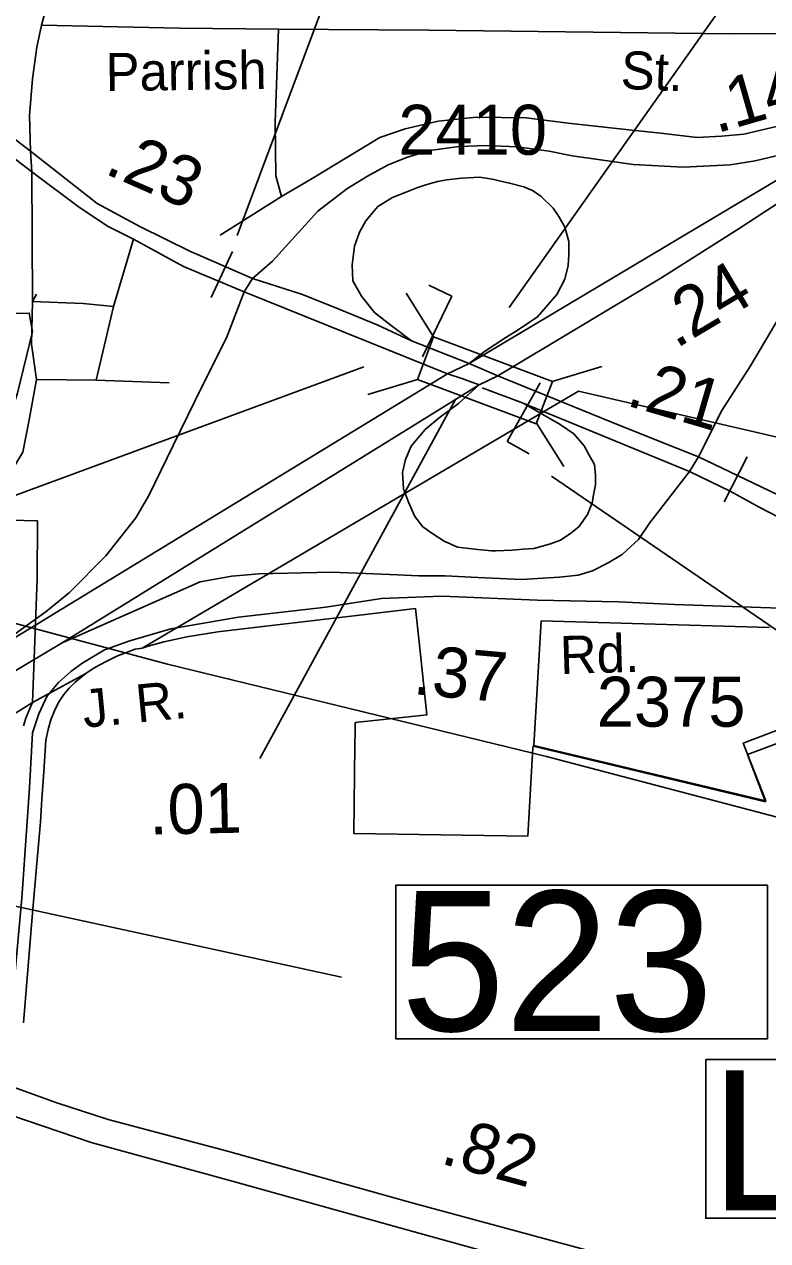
# Model space of a CAD drawing. Extents: x 2082433 to 2279600, y 546599 to 755198.
# Drawn here: x 2210258 to 2212116, y 642580 to 645622 of the extents above; entities that cross this region are included whole.
import ezdxf

# ---------------------------------------------------------------- set-up
doc = ezdxf.new("R2010")
doc.units = 0
for name, color, linetype in [('Exist Boundary Political City Limit New', 7, 'Continuous'), ('Exist Boundary Political City Limit New Hole', 7, 'Continuous'), ('Exist Boundary Political Fire Districts', 7, 'Continuous'), ('Exist Road Non-System Type 51', 7, 'Continuous'), ('Exist Road Primary Interstate Divided Center Attributed', 7, 'Continuous'), ('Exist Road Primary Interstate Mileage Hundredths English Label', 7, 'Continuous'), ('Exist Road Primary Interstate Ramp 1 Lane Attributed', 7, 'Continuous'), ('Exist Road Primary Interstate Service Attributed', 7, 'Continuous'), ('Exist Road Primary Interstate Structure Cantilever Sign Number Label', 7, 'Continuous'), ('Exist Road Primary US Divided Attributed', 7, 'Continuous'), ('Exist Road Primary US Mileage Hundredths English Label', 7, 'Continuous'), ('Exist Road Primary US Structure Cantilever Sign CELL', 7, 'Continuous'), ('Exist Road Primary US Structure Cantilever Sign Number Label', 7, 'Continuous'), ('Exist Road Primary US Structure Ovrhead Sign CELL', 7, 'Continuous'), ('Exist Road Primary US Structure Standard Bridge CELL', 7, 'Continuous'), ('Exist Road Primary US Structure Standard Bridge Number Label', 7, 'Continuous'), ('Exist Road Secondary Mileage Hundredths English Label', 7, 'Continuous'), ('Exist Road Secondary Structure Standard Bridge Number Label', 7, 'Continuous'), ('Exist Road Secondary Type 51 Attributed', 7, 'Continuous'), ('Exist Road Secondary Type 51 Label', 7, 'Continuous'), ('Exist Road Secondary Type 51 Number Label', 7, 'Continuous'), ('Exist Utilities Electrical Transmission Line', 7, 'Continuous'), ('Map Preparation Boundary City Limit Buffer Line', 7, 'Continuous')]:
    doc.layers.add(name, color=color, linetype=linetype)

msp = doc.modelspace()

# ---------------------------------------------------------------- linework, layer by layer
at = {"layer": 'Exist Boundary Political City Limit New'}
for points in [[(2210221.5, 644381.8), (2210291, 644379.8), (2210290.2, 644235), (2210278.5, 643925.6), (2210269, 643904.9), (2210261.8, 643886.6), (2210256.2, 643867.6)], [(2210324.2, 643882.6), (2210335, 643908.8), (2210345, 643928.3), (2210356.5, 643945.6), (2210369.8, 643961.5), (2210384.8, 643976.2), (2210411.8, 643998.6), (2210427.5, 644008.8), (2210443.8, 644018.4), (2210466.2, 644030.2), (2210489, 644041.2), (2210511, 644049.9), (2210535.5, 644058.8), (2210548, 644061.1), (2210552.2, 644061.9), (2210567.5, 644066.4), (2210606.5, 644077.6), (2210618.8, 644080.2), (2210664.5, 644090.1), (2210742, 644102.4), (2210791.2, 644108.1), (2210932.2, 644124.9), (2211088.8, 644143.6), (2211235.5, 644161.1), (2211245.2, 644077.8), (2211264, 643894.6), (2211218, 643889.7), (2211085.2, 643875.5), (2211085, 643852.8), (2211084.5, 643820.1), (2211081.5, 643598.4), (2211516.5, 643591.8), (2211523.5, 643709.9), (2211529.5, 643811.5), (2211529.8, 643816.1), (2212110.5, 643677.4), (2212066, 643795.5), (2212219.5, 643852.9)], [(2210255.8, 643124.2), (2210278.8, 643399.6), (2210297.5, 643618.2), (2210298.2, 643626.2), (2210302.2, 643684.2), (2210306.8, 643752.6), (2210312.2, 643831.5), (2210317.5, 643858), (2210324.2, 643882.6)]]:
    msp.add_lwpolyline(points, dxfattribs=at)
at = {"layer": 'Exist Boundary Political City Limit New Hole'}
msp.add_lwpolyline([(2209006.6, 646259.7), (2207638.8, 645350.3), (2207647.2, 644520.1), (2210178.5, 644515.9), (2210241, 644699.5), (2210278.5, 644853.8), (2210270.2, 644899.7), (2209023.3, 644870.5), (2209669.7, 645792.5), (2209006.6, 646259.7)], dxfattribs=at)
at = {"layer": 'Exist Boundary Political Fire Districts'}
for points in [[(2212477.9, 644511.2), (2211643, 644704.3), (2210552.3, 644061.9), (2210535.5, 644058.8), (2210511.1, 644049.9), (2210488.9, 644041.2), (2210466.2, 644030.2), (2210443.8, 644018.5), (2210427.4, 644008.8), (2210411.8, 643998.6), (2210278.6, 643925.6), (2210077.6, 643799.7)], [(2211550.1, 644130.1), (2211531.2, 643818.1), (2212111.3, 643679.5), (2212054.9, 643824), (2212204.2, 643880.6)], [(2212120.7, 644113.7), (2211550.1, 644130.1)]]:
    msp.add_lwpolyline(points, dxfattribs=at)
at = {"layer": 'Exist Road Non-System Type 51'}
for p, q in [((2210901.2, 645191.3), (2210747.5, 645094.3)), ((2210480.6, 644915.9), (2210530.8, 645084.7)), ((2210480.6, 644915.9), (2210437.7, 644732)), ((2210437.7, 644732), (2210288.1, 644733.6)), ((2210437.7, 644732), (2210620.5, 644725.5))]:
    msp.add_line(p, q, dxfattribs=at)
for points in [[(2210901.2, 645191.3), (2210886.6, 645243.1), (2210885, 645377.3), (2210893.1, 645610.2)], [(2211784.4, 645356.1), (2211617.7, 645374.9), (2211512.5, 645387.8), (2211388, 645389.4), (2211292.6, 645379.7), (2211210.1, 645360.3), (2211147, 645339.3), (2210977.2, 645236.6), (2210901.2, 645191.3)], [(2210288.1, 644947.1), (2210278.8, 644928.7), (2210405.4, 644924), (2210480.6, 644915.9)], [(2210458.4, 644057.8), (2210404.5, 644025.3), (2210373.9, 644003.1), (2210343.3, 643976.1), (2210314.5, 643940.9), (2210294.1, 643897.2), (2210278.8, 643849.9), (2210271.3, 643712.5), (2210251.8, 643436.7), (2210234.7, 643243.6), (2210219.8, 643177.7), (2210214.7, 643139), (2210173.1, 643068.8)]]:
    msp.add_lwpolyline(points, dxfattribs=at)
at = {"layer": 'Exist Road Primary Interstate Divided Center Attributed'}
for points in [[(2211848.7, 644986.8), (2212044.5, 645111.1), (2212540.1, 645434.4), (2212780.5, 645553.6)], [(2212465.1, 645436.6), (2212186.6, 645260.2), (2211369.8, 644773.7)], [(2211441.3, 644743), (2211848.7, 644986.8)], [(2211369.8, 644773.7), (2211315.5, 644747.7)], [(2211315.5, 644747.7), (2210151.1, 644037.4)], [(2211395.3, 644720.3), (2211441.3, 644743)], [(2210352.9, 644074.6), (2211168.9, 644580.4), (2211395.3, 644720.3)], [(2209416.1, 643524.3), (2209953.4, 643837.6), (2210352.9, 644074.6)]]:
    msp.add_lwpolyline(points, dxfattribs=at)
at = {"layer": 'Exist Road Primary Interstate Ramp 1 Lane Attributed'}
for p, q in [((2210828.7, 644986.3), (2210807.4, 644952.9)), ((2211920.7, 644503.5), (2211943, 644540.6))]:
    msp.add_line(p, q, dxfattribs=at)
for points in [[(2211943, 644540.6), (2212001.5, 644655.8), (2212072.9, 644768.1), (2212148.1, 644894.4), (2212230.7, 645037.4), (2212296.6, 645129.3), (2212366.2, 645219.3), (2212429.3, 645285.3), (2212518.9, 645357.7), (2212568.1, 645396.7), (2212606.2, 645429.2), (2212780.5, 645553.6)], [(2212465.1, 645436.6), (2212218.5, 645312.2), (2212085.1, 645280.7), (2212022.3, 645270.6), (2211904.6, 645264.9), (2211780.1, 645271), (2211692.8, 645283.5), (2211627.3, 645293.2), (2211569.8, 645304.5), (2211489.8, 645315.8), (2211412.2, 645318.7), (2211344.2, 645316.2), (2211271.5, 645306.1), (2211215.7, 645290), (2211167.9, 645270.5), (2211116.2, 645241.8), (2211064.4, 645210.3), (2210992.1, 645154.3), (2210878.8, 645029.9), (2210828.7, 644986.3)], [(2211226, 644830.3), (2211174.9, 644868.4), (2211133.6, 644900.9), (2211101.1, 644941.7), (2211078.8, 644980.7), (2211077.9, 645020.6), (2211083.5, 645067.1), (2211095.6, 645102.3), (2211111.3, 645130.2), (2211142, 645166.4), (2211178.2, 645188.7), (2211214.3, 645202.7), (2211239, 645212.8), (2211261.6, 645220.5), (2211291, 645228.8), (2211314.3, 645232.9), (2211350.6, 645237), (2211396.9, 645239.8)], [(2211396.9, 645239.8), (2211427.8, 645235.1), (2211471, 645224.9), (2211506.7, 645215.6), (2211528.5, 645206.3), (2211549, 645192.4), (2211579.6, 645161.8), (2211594.4, 645141.3), (2211609.3, 645114.4), (2211619.5, 645079.1), (2211619.5, 645045.7), (2211617.7, 645018.8), (2211609.3, 644984.4), (2211588.9, 644946.4), (2211541.1, 644890.1), (2211499.8, 644862.9), (2211482.9, 644852), (2211461.7, 644838.4), (2211408.6, 644803.6), (2211369.8, 644773.7)], [(2210807.4, 644952.9), (2210763.7, 644837.7), (2210702.9, 644717), (2210630.5, 644568.5), (2210569.3, 644443.1), (2210536.8, 644387.4), (2210461.6, 644292.7), (2210371.1, 644200.8), (2210312.6, 644153.5), (2210151.1, 644037.4)], [(2211437.6, 644304.8), (2211426.2, 644304.8), (2211391.8, 644308.5), (2211340.6, 644314.1), (2211307.2, 644328.9), (2211276.5, 644349.4), (2211254.3, 644365.2), (2211233.9, 644391.2), (2211218.1, 644426.4), (2211206, 644459.9), (2211203.2, 644500.7), (2211210.6, 644533.2), (2211225, 644566.6), (2211260.3, 644608.4), (2211294.6, 644638.1), (2211342.9, 644673.4), (2211395.3, 644720.3)], [(2211505.3, 644674.3), (2211597.2, 644621.4), (2211632, 644597.3), (2211657.1, 644567.6), (2211670.1, 644544.3), (2211683.1, 644521.1), (2211685.9, 644493.3), (2211685.9, 644470.1), (2211681.5, 644449.2), (2211677.4, 644424.9), (2211665.5, 644395.8), (2211644.1, 644365.2), (2211623.7, 644349.4), (2211598.6, 644331.7), (2211573.6, 644322.4), (2211531.3, 644311.3), (2211505.3, 644309.4), (2211477.4, 644306.6), (2211437.6, 644304.8)], [(2210352.9, 644074.6), (2210697.4, 644227.4), (2210776.6, 644241.9), (2210844.6, 644247.6), (2211024.9, 644251.6), (2211110.6, 644248.4), (2211190.9, 644245.3), (2211243.4, 644242.6), (2211309.7, 644242.6), (2211392, 644238.7), (2211500.5, 644233), (2211595.4, 644239.2), (2211642.7, 644244.5), (2211678, 644254.7), (2211717, 644275.1), (2211752.2, 644295.5), (2211793.1, 644333.6), (2211820.9, 644374.4), (2211920.7, 644503.5)]]:
    msp.add_lwpolyline(points, dxfattribs=at)
at = {"layer": 'Exist Road Primary Interstate Service Attributed'}
msp.add_lwpolyline([(2209246, 643659.9), (2209519.2, 643818.2), (2209726.9, 643942.7), (2209904, 644053.1), (2209998, 644145.1), (2210041.6, 644196.2), (2210093.6, 644267.7), (2210154.9, 644359.6), (2210202.2, 644464.5), (2210254.1, 644552), (2210270.3, 644632.9), (2210288.1, 644733.6), (2210276, 644822), (2210278.8, 644928.7), (2210276.9, 645252.8)], dxfattribs=at)
at = {"layer": 'Exist Road Primary Interstate Structure Cantilever Sign Number Label'}
msp.add_line((2211106.7, 644765.6), (2208901.5, 643952.3), dxfattribs=at)
msp.add_lwpolyline([(2211575.9, 644491.9), (2212741.1, 643694.2), (2212780.2, 643099.9)], dxfattribs=at)
at = {"layer": 'Exist Road Primary US Divided Attributed'}
for points in [[(2210273.2, 645304.8), (2209071.9, 646228)], [(2209035.3, 646205), (2210276.9, 645252.8)], [(2210828.7, 644986.3), (2210671.8, 645055), (2210546.5, 645116.3), (2210439.8, 645173.8), (2210273.2, 645304.8)], [(2210276.9, 645252.8), (2210396.2, 645163.6), (2210467.6, 645116.3), (2210530.8, 645084.7), (2210656.1, 645016), (2210807.4, 644952.9)], [(2211226, 644830.3), (2211140.4, 644870.3), (2211046.6, 644909.1), (2210953.6, 644946.3), (2210828.7, 644986.3)], [(2210807.4, 644952.9), (2211315.5, 644747.7)], [(2211369.8, 644773.7), (2211226, 644830.3)], [(2211441.3, 644743), (2211369.8, 644773.7)], [(2211315.5, 644747.7), (2211352, 644736.2), (2211395.3, 644720.3)], [(2211943, 644540.6), (2211838.1, 644581.5), (2211723.9, 644627.9), (2211441.3, 644743)], [(2211402.4, 644712.8), (2211505.3, 644674.3)], [(2211505.3, 644674.3), (2211920.7, 644503.5)], [(2212462.2, 644255.8), (2212233, 644390.2), (2212140.2, 644445.9), (2211943, 644540.6)], [(2211920.7, 644503.5), (2212022.6, 644454.7), (2212095, 644414.6), (2212196.3, 644361.4), (2212401.3, 644224.1)], [(2213261, 641861.1), (2213199.7, 641915), (2213131, 641969.7), (2213067, 642022.7), (2212923.3, 642119.5), (2212785.3, 642198.7), (2212672.9, 642252.3), (2212548.6, 642303.4), (2212441.3, 642340.9), (2212125.4, 642429.4), (2211689.4, 642549.5), (2211229.6, 642673.8), (2210765.5, 642803.2), (2210467.5, 642882.4), (2210338.9, 642924.2), (2210190.8, 642977.8), (2210083.5, 643031.4), (2209936.2, 643110.6), (2209846.8, 643161.7), (2209779.9, 643202.6), (2209571.3, 643366.9), (2209503.2, 643430), (2209416.1, 643524.3)], [(2209352.5, 643480.9), (2209393.3, 643425.7), (2209458.9, 643366.9), (2209544.1, 643292), (2209650.5, 643205.2), (2209777, 643120), (2209863, 643065.5), (2209975.4, 643002.5), (2210057.9, 642959.1), (2210224, 642893.5), (2210424.9, 642825.4), (2210765.5, 642731.7), (2211232.2, 642601.4), (2212125.4, 642354.5), (2212370.6, 642284.7), (2212567.3, 642223.4), (2212654.2, 642182.5), (2212741, 642145), (2212845.8, 642088.8), (2212923.3, 642036.9), (2212991.4, 641990.9), (2213075.3, 641929.6), (2213150.6, 641859.8), (2213259.1, 641762.7)]]:
    msp.add_lwpolyline(points, dxfattribs=at)
at = {"layer": 'Exist Road Primary US Mileage Hundredths English Label'}
msp.add_line((2211336.9, 644685.1), (2210846.4, 643785.9), dxfattribs=at)
at = {"layer": 'Exist Road Primary US Structure Cantilever Sign CELL'}
for p, q in [((2211326.6, 644941.8), (2211269.5, 644969.4)), ((2211326.6, 644941.8), (2211253.3, 644790)), ((2211464.6, 644578.5), (2211547.6, 644725.2)), ((2211464.6, 644578.5), (2211519.7, 644547.3))]:
    msp.add_line(p, q, dxfattribs=at)
at = {"layer": 'Exist Road Primary US Structure Cantilever Sign Number Label'}
msp.add_lwpolyline([(2211961.2, 643032.4), (2213208.1, 643032.4), (2213208.1, 642635.7), (2211961.2, 642635.7)], close=True, dxfattribs=at)
at = {"layer": 'Exist Road Primary US Structure Ovrhead Sign CELL'}
for p, q in [((2210725.3, 644938.5), (2210778.1, 645053.4)), ((2212007.3, 644427.4), (2212065.2, 644539.9))]:
    msp.add_line(p, q, dxfattribs=at)
at = {"layer": 'Exist Road Primary US Structure Standard Bridge CELL'}
for p, q in [((2211212.6, 644949.3), (2211280.8, 644840.1)), ((2211577.8, 644728.5), (2211701.6, 644766)), ((2211116.8, 644696.5), (2211240.6, 644734)), ((2211538.5, 644624.8), (2211606.7, 644515.6))]:
    msp.add_line(p, q, dxfattribs=at)
msp.add_lwpolyline([(2211280.8, 644840.1), (2211578, 644729), (2211537.8, 644622.9), (2211240.6, 644734)], close=True, dxfattribs=at)
at = {"layer": 'Exist Road Primary US Structure Standard Bridge Number Label'}
for p, q in [((2211470.3, 644914.1), (2212406.8, 646240.8)), ((2209675.2, 643538.1), (2211051.2, 643238.4))]:
    msp.add_line(p, q, dxfattribs=at)
msp.add_lwpolyline([(2211186.6, 643468.6), (2212115.5, 643468.6), (2212115.5, 643084.5), (2211186.6, 643084.5)], close=True, dxfattribs=at)
at = {"layer": 'Exist Road Secondary Structure Standard Bridge Number Label'}
msp.add_line((2210790, 645094), (2211462.5, 646890.6), dxfattribs=at)
at = {"layer": 'Exist Road Secondary Type 51 Attributed'}
msp.add_line((2210273.2, 645304.8), (2210276.9, 645252.8), dxfattribs=at)
for points in [[(2210914.6, 647420.7), (2210914.6, 647313.9), (2210913.2, 647184.9), (2210915, 647047.5), (2210906.2, 646707.6), (2210903.4, 646661.2), (2210891.4, 646620.4), (2210884.9, 646594.4), (2210868.6, 646551.7), (2210839.8, 646504.3), (2210801.8, 646444), (2210763.7, 646390.1), (2210634.3, 646195.1), (2210494.1, 645986.2), (2210351.6, 645764.3), (2210321.9, 645697.5), (2210300.6, 645619.5)], [(2210300.6, 645619.5), (2210289, 645564.7), (2210278.8, 645485.8), (2210271.3, 645393.9), (2210273.2, 645304.8)], [(2210300.6, 645619.5), (2210645.9, 645612.1), (2210893.1, 645610.2), (2211269.1, 645607.5), (2212021.7, 645598), (2212335.6, 645600.2), (2212378.3, 645601.9)], [(2212378.3, 645601.9), (2212384.8, 645541.5), (2212381.1, 645512.7), (2212371.8, 645486.7), (2212350.4, 645458.9), (2212296.6, 645425.5), (2212180.5, 645376.5), (2212056.7, 645347.5), (2212001, 645341.9), (2211939.7, 645339.1), (2211841.6, 645350.9), (2211784.4, 645356.1)], [(2212401.3, 644224.1), (2212333.1, 644177.9), (2212315.2, 644171.1), (2212294.8, 644168.3), (2212259, 644163.7), (2212193.1, 644161.8), (2212123, 644162.8), (2211883.6, 644171.1), (2211743.5, 644177.9), (2211540.9, 644181.5), (2211301.7, 644192.1), (2211150.8, 644185.6), (2211011.7, 644164.1), (2210793.3, 644138.8), (2210624.3, 644110.2), (2210521.6, 644079.6), (2210458.4, 644057.8)]]:
    msp.add_lwpolyline(points, dxfattribs=at)
at = {"layer": 'Exist Utilities Electrical Transmission Line'}
msp.add_lwpolyline([(2208662, 645571.8), (2209269.8, 644396.5), (2209718.5, 644261.8), (2210615.8, 644021.9), (2211563.1, 643790.5), (2212488.3, 643547.1), (2214743.3, 642980.8), (2216117, 642648.3), (2216617.5, 642561.9), (2220905, 641493.8), (2223288.9, 639914.8)], dxfattribs=at)
at = {"layer": 'Map Preparation Boundary City Limit Buffer Line'}
for points in [[(2210221.5, 644381.8), (2210291, 644379.8), (2210290.2, 644235), (2210278.5, 643925.6), (2210269, 643904.9), (2210261.8, 643886.6), (2210256.2, 643867.6)], [(2210324.2, 643882.6), (2210335, 643908.8), (2210345, 643928.3), (2210356.5, 643945.6), (2210369.8, 643961.5), (2210384.8, 643976.2), (2210411.8, 643998.6), (2210427.5, 644008.8), (2210443.8, 644018.4), (2210466.2, 644030.2), (2210489, 644041.2), (2210511, 644049.9), (2210535.5, 644058.8), (2210548, 644061.1), (2210552.2, 644061.9), (2210567.5, 644066.4), (2210606.5, 644077.6), (2210618.8, 644080.2), (2210664.5, 644090.1), (2210742, 644102.4), (2210791.2, 644108.1), (2210932.2, 644124.9), (2211088.8, 644143.6), (2211235.5, 644161.1), (2211245.2, 644077.8), (2211264, 643894.6), (2211218, 643889.7), (2211085.2, 643875.5), (2211085, 643852.8), (2211084.5, 643820.1), (2211081.5, 643598.4), (2211516.5, 643591.8), (2211523.5, 643709.9), (2211529.5, 643811.5), (2211529.8, 643816.1), (2212110.5, 643677.4), (2212066, 643795.5), (2212219.5, 643852.9)], [(2210255.8, 643124.2), (2210278.8, 643399.6), (2210297.5, 643618.2), (2210298.2, 643626.2), (2210302.2, 643684.2), (2210306.8, 643752.6), (2210312.2, 643831.5), (2210317.5, 643858), (2210324.2, 643882.6)]]:
    msp.add_lwpolyline(points, dxfattribs=at)

# ---------------------------------------------------------------- texts
at = {"layer": 'Exist Road Primary Interstate Mileage Hundredths English Label'}
msp.add_text('.24', height=125, rotation=30.7795, dxfattribs=at).set_placement((2211886.9, 644809.7))
at = {"layer": 'Exist Road Primary US Mileage Hundredths English Label'}
for s, rotation, p in [('.23', 336.3467, (2210455.2, 645250.3)), ('.21', 343.6851, (2211759.2, 644669.7)), ('.01', 1.2393, (2210570.8, 643595.2)), ('.82', 344.6562, (2211295.1, 642773.6))]:
    msp.add_text(s, height=125, rotation=rotation, dxfattribs=at).set_placement(p)
at = {"layer": 'Exist Road Primary US Structure Cantilever Sign Number Label'}
msp.add_text('L570', height=350, dxfattribs=at).set_placement((2211973.8, 642655.5))
at = {"layer": 'Exist Road Primary US Structure Standard Bridge Number Label'}
msp.add_text('523', height=350, dxfattribs=at).set_placement((2211199.1, 643104.3))
at = {"layer": 'Exist Road Secondary Mileage Hundredths English Label'}
for s, rotation, p in [('.14', 15.9883, (2211987.8, 645349)), ('.37', 354.7314, (2211227.5, 643946.9))]:
    msp.add_text(s, height=125, rotation=rotation, dxfattribs=at).set_placement(p)
at = {"layer": 'Exist Road Secondary Type 51 Label'}
for s, rotation, p in [('Parrish', 0.7936, (2210461.9, 645454.9)), ('St.', 357.6391, (2211747.5, 645460.8)), ('Rd.', 1.7344, (2211598.2, 643996.8)), ('J. R.', 5.5424, (2210407.7, 643862.4))]:
    msp.add_text(s, height=95, rotation=rotation, dxfattribs=at).set_placement(p)
at = {"layer": 'Exist Road Secondary Type 51 Number Label'}
for s, p in [('2410', (2211192.8, 645295.7)), ('2375', (2211688.8, 643865.2))]:
    msp.add_text(s, height=125, dxfattribs=at).set_placement(p)

doc.saveas('drawing.dxf')
